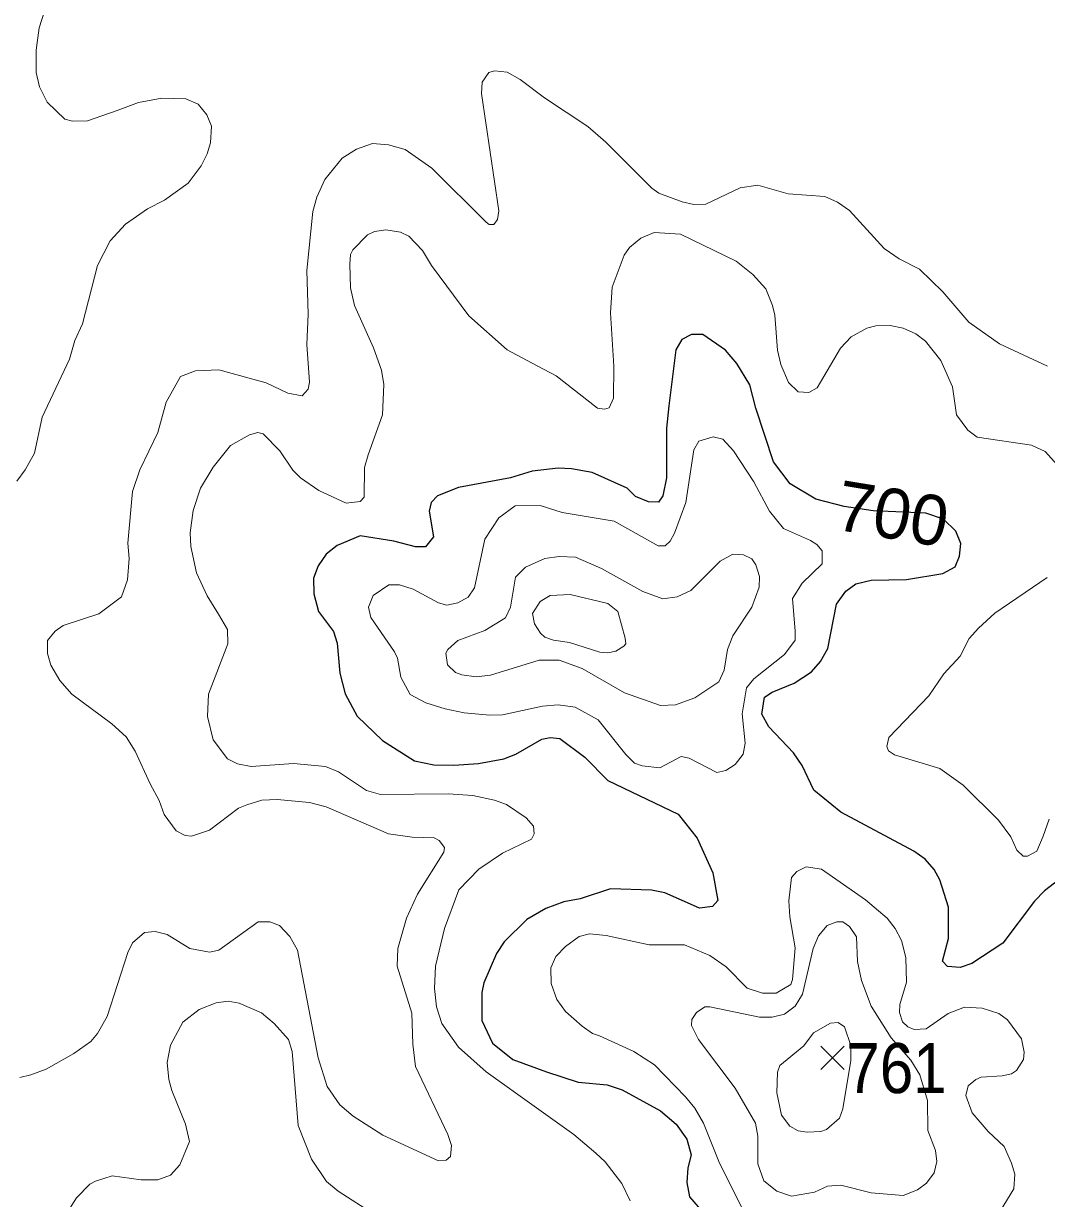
# Model space of a CAD drawing. Extents: x 294.2 to 320.3, y 7482.7 to 7510.7.
# Drawn here: x 310.764 to 312.401, y 7485.877 to 7487.757 of the extents above; entities that cross this region are included whole.
import ezdxf
from ezdxf.enums import TextEntityAlignment as Align

# ---------------------------------------------------------------- set-up
doc = ezdxf.new("R2010")
doc.units = 0
doc.header["$LTSCALE"] = 0.032
for name, color, linetype, lineweight in [('1', 7, 'Continuous', 25), ('2', 7, 'Continuous', 13), ('21', 7, 'Continuous', 25)]:
    doc.layers.add(name, color=color, linetype=linetype, lineweight=lineweight)
doc.layers.add('61', color=7, linetype='Continuous')

msp = doc.modelspace()

# ---------------------------------------------------------------- linework, layer by layer
at = {"layer": '1'}
for points in [[(312.4273, 7486.3919), (312.3974, 7486.3693), (312.3818, 7486.3527), (312.3308, 7486.2855), (312.2815, 7486.2528), (312.2626, 7486.2463), (312.2426, 7486.2479), (312.2343, 7486.2565), (312.2438, 7486.2931), (312.2438, 7486.3431), (312.2299, 7486.3867), (312.221, 7486.4033), (312.2066, 7486.42), (312.1883, 7486.4329), (312.0718, 7486.4953), (312.0285, 7486.5302), (312.0097, 7486.57), (311.9958, 7486.5899), (311.9564, 7486.6319), (311.9453, 7486.6518), (311.9498, 7486.6792), (311.962, 7486.6873), (311.9969, 7486.7013), (312.0247, 7486.7196), (312.0391, 7486.7363), (312.0507, 7486.7572), (312.0647, 7486.8282), (312.0797, 7486.8486), (312.0958, 7486.8605), (312.1202, 7486.8664), (312.1768, 7486.8674), (312.235, 7486.8771), (312.2544, 7486.8878), (312.2616, 7486.905), (312.2638, 7486.9249), (312.2555, 7486.9448), (312.2361, 7486.9642), (312.2078, 7486.9739), (312.1234, 7486.9776), (312.0769, 7486.9841), (312.0319, 7486.9959), (311.9908, 7487.0206), (311.9642, 7487.0556), (311.9358, 7487.1417), (311.926, 7487.1789), (311.9053, 7487.2132), (311.887, 7487.2347), (311.8509, 7487.2595), (311.8326, 7487.2595), (311.8171, 7487.2514), (311.8077, 7487.2353), (311.7965, 7487.1454), (311.7926, 7487.1099), (311.7926, 7487.0304), (311.787, 7487.0013), (311.7798, 7486.9911), (311.7637, 7486.9917), (311.7432, 7487.0003), (311.7299, 7487.0137), (311.6739, 7487.0385), (311.6407, 7487.0448), (311.6196, 7487.0455), (311.5775, 7487.041), (311.543, 7487.0302), (311.46, 7487.0148), (311.4262, 7487.0014), (311.4159, 7486.9905), (311.4128, 7486.9771), (311.4198, 7486.9357), (311.407, 7486.9197), (311.391, 7486.9197), (311.3563, 7486.9289), (311.3025, 7486.9375), (311.2658, 7486.9219), (311.2481, 7486.9079), (311.2353, 7486.8896), (311.2276, 7486.8697), (311.2282, 7486.8444), (311.236, 7486.8164), (311.2598, 7486.7841), (311.2659, 7486.7658), (311.2697, 7486.7173), (311.2783, 7486.6845), (311.2977, 7486.6489), (311.3382, 7486.6097), (311.3892, 7486.5774), (311.4203, 7486.571), (311.4525, 7486.5705), (311.4919, 7486.5732), (311.5324, 7486.5802)], [(311.5324, 7486.5802), (311.5518, 7486.5877), (311.5934, 7486.6119), (311.6067, 7486.6146), (311.6222, 7486.613), (311.6622, 7486.5829), (311.6988, 7486.5458)], [(311.6988, 7486.5458), (311.8114, 7486.492), (311.8418, 7486.4536), (311.8667, 7486.3982), (311.8746, 7486.3536), (311.8662, 7486.3439), (311.8457, 7486.3412), (311.7903, 7486.3659), (311.7687, 7486.3702), (311.7032, 7486.3724), (311.6547, 7486.3565), (311.6286, 7486.3514), (311.5998, 7486.3407), (311.5693, 7486.3235), (311.5327, 7486.2875), (311.5205, 7486.2687), (311.5002, 7486.2218), (311.497, 7486.2065), (311.497, 7486.1618), (311.5142, 7486.1254), (311.5468, 7486.0992), (311.6005, 7486.0794), (311.6516, 7486.0628), (311.6975, 7486.0584), (311.7218, 7486.0507), (311.7831, 7486.0169), (311.808, 7485.9958), (311.8252, 7485.9715), (311.8324, 7485.9467), (311.8268, 7485.9257), (311.8252, 7485.9021), (311.8296, 7485.8795), (311.8534, 7485.8515)]]:
    msp.add_lwpolyline(points, dxfattribs=at)
at = {"layer": '2'}
for points in [[(310.8075, 7487.8091), (310.789, 7487.7504), (310.7839, 7487.7146), (310.7839, 7487.6789), (310.7896, 7487.6559), (310.8017, 7487.6316), (310.8298, 7487.6041), (310.842, 7487.6009), (310.8662, 7487.6016), (310.9135, 7487.6182), (310.948, 7487.631), (310.985, 7487.6379), (311.0233, 7487.6367), (311.043, 7487.6284), (311.0571, 7487.6112), (311.0648, 7487.5933), (311.0628, 7487.5665), (311.0577, 7487.5486), (311.0482, 7487.5294), (311.0271, 7487.502), (310.9894, 7487.4745), (310.962, 7487.4605)], [(310.9278, 7486.6157), (310.9052, 7486.6362), (310.8413, 7486.6841), (310.8221, 7486.7058), (310.8075, 7486.7301), (310.8023, 7486.7492), (310.8023, 7486.7696), (310.8145, 7486.785), (310.8272, 7486.7939), (310.8841, 7486.8124), (310.9205, 7486.8399), (310.93, 7486.8667), (310.9326, 7486.9012), (310.9307, 7486.9254), (310.9384, 7487.0084), (310.9499, 7487.0429), (310.9786, 7487.1029), (310.992, 7487.1515), (311.015, 7487.1923), (311.0392, 7487.2012), (311.0763, 7487.2032), (311.1523, 7487.1821), (311.1867, 7487.1655), (311.2097, 7487.1616), (311.2193, 7487.1719), (311.2212, 7487.1834), (311.2173, 7487.2434), (311.2193, 7487.2919), (311.2173, 7487.3622), (311.227, 7487.4567), (311.2333, 7487.4796), (311.2461, 7487.5077), (311.2735, 7487.5416), (311.2966, 7487.5562), (311.3221, 7487.5652), (311.3476, 7487.5633), (311.3745, 7487.5556), (311.4172, 7487.5256), (311.504, 7487.4394), (311.5091, 7487.4356), (311.5162, 7487.4356), (311.5225, 7487.4439), (311.5245, 7487.4573), (311.4964, 7487.6456), (311.4977, 7487.6635), (311.5085, 7487.6788), (311.5175, 7487.6814), (311.5379, 7487.6795), (311.5583, 7487.668), (311.5973, 7487.6386), (311.6669, 7487.5926), (311.6956, 7487.5677), (311.769, 7487.4936), (311.7805, 7487.486), (311.8176, 7487.4719), (311.8367, 7487.4675), (311.8559, 7487.4681), (311.9108, 7487.4943), (311.9389, 7487.4988), (311.9874, 7487.4847), (312.0461, 7487.4803), (312.0666, 7487.4713), (312.0857, 7487.4579), (312.1412, 7487.3972), (312.1649, 7487.3807), (312.1974, 7487.3641), (312.2351, 7487.3277), (312.2766, 7487.2791), (312.3258, 7487.2446), (312.4024, 7487.2089)], [(310.962, 7487.4605), (310.9268, 7487.4362), (310.9026, 7487.4094), (310.8822, 7487.3698), (310.8579, 7487.2766), (310.8458, 7487.2498), (310.8375, 7487.2204)], [(311.4331, 7486.1567), (311.4249, 7486.1835), (311.4217, 7486.2129), (311.4229, 7486.2487), (311.4376, 7486.3087), (311.4606, 7486.3706), (311.4925, 7486.4038), (311.5302, 7486.4293), (311.5768, 7486.4517), (311.5807, 7486.4606), (311.58, 7486.4727), (311.5679, 7486.4861), (311.5366, 7486.5072), (311.5175, 7486.5142), (311.483, 7486.5219), (311.4434, 7486.5244), (311.3349, 7486.5232), (311.3125, 7486.5296), (311.2678, 7486.5596), (311.2468, 7486.5679), (311.1957, 7486.573), (311.128, 7486.5679), (311.1062, 7486.5724), (311.0903, 7486.5806), (311.0673, 7486.6106), (311.0584, 7486.6483), (311.0597, 7486.6841), (311.0909, 7486.7646), (311.0903, 7486.7875), (311.0756, 7486.8118), (311.0577, 7486.8412), (311.0405, 7486.8782), (311.0316, 7486.9203), (311.0303, 7486.942), (311.0354, 7486.9778), (311.0469, 7487.0136), (311.0673, 7487.0474), (311.0948, 7487.0819), (311.1254, 7487.0991), (311.1388, 7487.1029), (311.1471, 7487.1004), (311.1739, 7487.0736), (311.195, 7487.0423), (311.2072, 7487.0301), (311.2365, 7487.0097), (311.2799, 7486.9899), (311.3023, 7486.9925), (311.3087, 7486.9995), (311.3093, 7487.0468), (311.3151, 7487.0672), (311.3381, 7487.131), (311.3406, 7487.1796), (311.3368, 7487.2025), (311.324, 7487.2383), (311.2934, 7487.306), (311.287, 7487.3341), (311.2857, 7487.3724), (311.287, 7487.3877), (311.2908, 7487.3953), (311.3144, 7487.419), (311.3253, 7487.4247), (311.3438, 7487.4272), (311.3668, 7487.4234), (311.3802, 7487.4171), (311.4025, 7487.3941), (311.4166, 7487.3698), (311.4766, 7487.2894), (311.5379, 7487.2351), (311.5768, 7487.214), (311.6164, 7487.1936), (311.6822, 7487.1419), (311.6937, 7487.1399), (311.7007, 7487.1425), (311.7077, 7487.1579), (311.7084, 7487.2089), (311.7033, 7487.2945), (311.7058, 7487.3353), (311.725, 7487.3864), (311.7333, 7487.3986), (311.7518, 7487.4139), (311.7729, 7487.4228), (311.815, 7487.4203), (311.9044, 7487.3768), (311.9306, 7487.3558), (311.9516, 7487.3328), (311.9625, 7487.306), (311.9663, 7487.2907), (311.9701, 7487.2345), (311.9759, 7487.2115), (311.988, 7487.1827), (312.0033, 7487.168), (312.0206, 7487.1667), (312.034, 7487.1744), (312.071, 7487.2376), (312.0883, 7487.2561)], [(312.0883, 7487.2561), (312.1131, 7487.2696), (312.1279, 7487.2734), (312.1508, 7487.274), (312.1713, 7487.2696), (312.1917, 7487.2606), (312.207, 7487.2491)], [(312.207, 7487.2491), (312.2319, 7487.2179), (312.2504, 7487.1757), (312.2568, 7487.131), (312.2747, 7487.1067), (312.29, 7487.0952), (312.3769, 7487.0825), (312.3985, 7487.0723), (312.4286, 7487.0391)], [(310.8375, 7487.2204), (310.7934, 7487.1272), (310.7813, 7487.0697), (310.7666, 7487.0429), (310.7532, 7487.025)], [(312.4017, 7486.8705), (312.3181, 7486.8137), (312.2919, 7486.7894), (312.2769, 7486.7728), (312.2626, 7486.7449), (312.2367, 7486.7163), (312.2126, 7486.6812), (312.1483, 7486.6145), (312.1451, 7486.6004), (312.1482, 7486.5934), (312.1578, 7486.587), (312.23, 7486.5647), (312.2677, 7486.5385), (312.3238, 7486.4823), (312.3436, 7486.4555), (312.3532, 7486.4344), (312.3634, 7486.4248), (312.3705, 7486.4248), (312.3851, 7486.4325), (312.3954, 7486.4568), (312.4049, 7486.4836)], [(311.0225, 7486.4575), (311.0081, 7486.4653), (310.9886, 7486.4912), (310.9806, 7486.514), (310.9662, 7486.5402), (310.9427, 7486.5928), (310.9278, 7486.6157)], [(310.7577, 7486.0705), (310.7756, 7486.0744), (310.7998, 7486.0839), (310.8445, 7486.1088), (310.8713, 7486.128), (310.8822, 7486.1407), (310.8975, 7486.1682), (310.9307, 7486.2704), (310.9384, 7486.2857), (310.9575, 7486.3023), (310.9747, 7486.3042), (310.9939, 7486.2991), (311.0297, 7486.2767), (311.0616, 7486.271), (311.0763, 7486.2742), (311.1394, 7486.3195), (311.158, 7486.3195), (311.1733, 7486.3137), (311.1899, 7486.2959), (311.202, 7486.2742), (311.2352, 7486.1018), (311.2499, 7486.0558), (311.2697, 7486.0264), (311.2915, 7486.0086), (311.3387, 7485.9779), (311.4281, 7485.937), (311.4402, 7485.9383), (311.4472, 7485.9441), (311.4485, 7485.9613), (311.4428, 7485.9792), (311.391, 7486.0878), (311.3866, 7486.1235), (311.3853, 7486.1733), (311.3616, 7486.2487), (311.3629, 7486.2768), (311.3764, 7486.3253), (311.3942, 7486.3636), (311.4364, 7486.4313), (311.4377, 7486.4383), (311.4287, 7486.4498), (311.421, 7486.4542), (311.3859, 7486.4549), (311.3476, 7486.4606), (311.248, 7486.5034), (311.2212, 7486.5104), (311.1695, 7486.5151), (311.1453, 7486.5145), (311.1212, 7486.5067), (311.108, 7486.5012), (311.0615, 7486.4664), (311.0328, 7486.4569), (311.0225, 7486.4575)], [(311.914, 7485.8605), (311.8763, 7485.9358), (311.852, 7485.9971), (311.838, 7486.0214), (311.8233, 7486.0392), (311.7735, 7486.0909), (311.7403, 7486.112), (311.6854, 7486.1369), (311.6745, 7486.1408), (311.6579, 7486.1528), (311.6311, 7486.1758), (311.617, 7486.195), (311.6081, 7486.2206), (311.6075, 7486.2461), (311.6158, 7486.264), (311.6311, 7486.2799), (311.6528, 7486.2959), (311.6694, 7486.3004), (311.6962, 7486.2978), (311.7652, 7486.2825), (311.8214, 7486.2825), (311.8623, 7486.2659), (311.8884, 7486.2473), (311.9216, 7486.2135), (311.9465, 7486.2052), (311.9682, 7486.2052), (311.9919, 7486.2193), (311.9944, 7486.227), (311.9988, 7486.278), (311.9899, 7486.3278), (311.9886, 7486.3534), (311.9925, 7486.3904), (312.0014, 7486.3999), (312.0161, 7486.4076), (312.041, 7486.4038), (312.1112, 7486.3546), (312.1457, 7486.3252), (312.1585, 7486.3087), (312.1687, 7486.2895), (312.1757, 7486.2627), (312.177, 7486.2231), (312.1661, 7486.1874), (312.1655, 7486.1746), (312.1706, 7486.1593), (312.1789, 7486.1516), (312.1892, 7486.1471), (312.2083, 7486.1484), (312.2434, 7486.1727), (312.2696, 7486.1829), (312.2977, 7486.1816), (312.3245, 7486.1727), (312.3385, 7486.1625), (312.3609, 7486.1324), (312.3653, 7486.1108), (312.3641, 7486.0992), (312.3526, 7486.0814), (312.3449, 7486.0762), (312.3296, 7486.0731), (312.2964, 7486.0711), (312.2875, 7486.0673), (312.2753, 7486.0571), (312.2715, 7486.0418), (312.2817, 7486.0137), (312.3073, 7485.9837), (312.3328, 7485.9601), (312.3449, 7485.9333), (312.35, 7485.9154), (312.3487, 7485.8924), (312.3264, 7485.8566)], [(310.8132, 7485.8222), (310.8483, 7485.8777), (310.8701, 7485.8994), (310.879, 7485.9045), (310.9058, 7485.9128), (310.9518, 7485.9064), (310.9786, 7485.9064), (310.999, 7485.9141), (311.0137, 7485.9307), (311.0296, 7485.9677), (311.0232, 7485.9958), (311.0009, 7486.0495), (310.9964, 7486.0673), (310.9939, 7486.0942), (310.999, 7486.1222), (311.0188, 7486.1592), (311.045, 7486.1791), (311.0718, 7486.1899), (311.091, 7486.1924), (311.1088, 7486.1893), (311.1446, 7486.174), (311.165, 7486.1567), (311.188, 7486.1312), (311.1937, 7486.112), (311.2033, 7485.9933), (311.2244, 7485.9396), (311.2487, 7485.9038), (311.2672, 7485.8885), (311.3834, 7485.8138)], [(311.6943, 7485.9352), (311.6796, 7485.9492), (311.6445, 7485.9792), (311.5845, 7486.022), (311.504, 7486.0795), (311.46, 7486.119), (311.4331, 7486.1567)], [(311.7345, 7485.8732), (311.7211, 7485.9007), (311.6943, 7485.9352)]]:
    msp.add_lwpolyline(points, dxfattribs=at)
for points in [[(311.7537, 7486.5691), (311.7416, 7486.5736), (311.7275, 7486.5871), (311.6834, 7486.6426), (311.6464, 7486.663), (311.6196, 7486.6669), (311.5941, 7486.6649), (311.5302, 7486.6509), (311.5098, 7486.6503), (311.4689, 7486.6541), (311.4383, 7486.6605), (311.4077, 7486.67), (311.3827, 7486.6834), (311.3674, 7486.7109), (311.3623, 7486.7416), (311.3572, 7486.7518), (311.3195, 7486.8067), (311.3157, 7486.8232), (311.3234, 7486.8418), (311.3482, 7486.859), (311.3655, 7486.859), (311.3872, 7486.852), (311.4281, 7486.8303), (311.4414, 7486.8265), (311.4587, 7486.8303), (311.4753, 7486.8392), (311.4855, 7486.8539), (311.5021, 7486.9318), (311.5245, 7486.9663), (311.5507, 7486.9854), (311.5903, 7486.9861), (311.626, 7486.9746), (311.709, 7486.9606), (311.7792, 7486.9216), (311.7907, 7486.9216), (311.7984, 7486.9286), (311.8054, 7486.9414), (311.8239, 7486.9906), (311.8367, 7487.0749), (311.8443, 7487.0889), (311.8674, 7487.0959), (311.8827, 7487.0921), (311.8999, 7487.0735), (311.9325, 7487.0238), (311.9574, 7486.9771), (311.9797, 7486.9491), (312.0231, 7486.9299), (312.0334, 7486.9235), (312.0416, 7486.9133), (312.0417, 7486.8928), (312.0097, 7486.8616), (311.9944, 7486.8373), (311.9988, 7486.785), (311.9988, 7486.7703), (311.9816, 7486.7473), (311.9325, 7486.7083), (311.9209, 7486.6943), (311.914, 7486.6522), (311.9184, 7486.6056), (311.9152, 7486.5877), (311.9025, 7486.5711), (311.8878, 7486.5615), (311.8731, 7486.5583), (311.829, 7486.5813), (311.8163, 7486.5839), (311.7818, 7486.566)], [(311.8073, 7486.6668), (311.7831, 7486.6656), (311.7256, 7486.686), (311.6579, 7486.7249), (311.6209, 7486.7384), (311.589, 7486.7384), (311.5111, 7486.7141), (311.4881, 7486.7116), (311.4651, 7486.7147), (311.4549, 7486.7186), (311.4421, 7486.7307), (311.4395, 7486.7498), (311.4428, 7486.7556), (311.4587, 7486.7697), (311.5021, 7486.7856), (311.5353, 7486.806), (311.543, 7486.8233), (311.5513, 7486.8712), (311.5673, 7486.8871), (311.5979, 7486.9011), (311.6209, 7486.9044), (311.647, 7486.9031), (311.6886, 7486.8852), (311.755, 7486.8482), (311.7869, 7486.8367), (311.8099, 7486.8398), (311.8316, 7486.8501), (311.8788, 7486.8967), (311.8986, 7486.9082), (311.9159, 7486.9069), (311.9293, 7486.9005), (311.9357, 7486.8909), (311.9414, 7486.8724), (311.9408, 7486.8552), (311.9293, 7486.8233), (311.8986, 7486.7773), (311.8903, 7486.7556), (311.8852, 7486.7224), (311.8763, 7486.7039), (311.838, 7486.6783)], [(311.7246, 7486.7607), (311.7116, 7486.753), (311.6988, 7486.7499), (311.686, 7486.7511), (311.6375, 7486.7665), (311.612, 7486.7703), (311.5979, 7486.7754), (311.5909, 7486.7818), (311.5813, 7486.7965), (311.5781, 7486.8131), (311.5903, 7486.8322), (311.6068, 7486.8418), (311.6388, 7486.8437), (311.6988, 7486.829), (311.7147, 7486.8162), (311.7268, 7486.7735), (311.7275, 7486.7646)], [(311.9925, 7485.8802), (311.9695, 7485.8885), (311.9484, 7485.9051), (311.9388, 7485.932), (311.9388, 7485.9767), (311.935, 7485.9971), (311.9025, 7486.0533), (311.8437, 7486.1312), (311.8328, 7486.1535), (311.8335, 7486.1631), (311.8405, 7486.1746), (311.8539, 7486.1835), (311.8623, 7486.1835), (311.9414, 7486.1669), (311.9619, 7486.1669), (311.9816, 7486.172), (311.9988, 7486.1848), (312.0103, 7486.204), (312.0276, 7486.2768), (312.0359, 7486.2972), (312.0499, 7486.3137), (312.0653, 7486.3195), (312.0748, 7486.3195), (312.0857, 7486.3118), (312.0966, 7486.2953), (312.0985, 7486.2563), (312.1048, 7486.2257), (312.1201, 7486.1848), (312.1521, 7486.1337), (312.1839, 7486.0983), (312.1983, 7486.0747), (312.2105, 7486.0338), (312.2108, 7485.9856), (312.223, 7485.9537), (312.2255, 7485.9358), (312.221, 7485.9179), (312.2089, 7485.9013), (312.1943, 7485.8905), (312.1713, 7485.8815), (312.1202, 7485.886), (312.0717, 7485.8981), (312.0506, 7485.8962), (312.0295, 7485.8866)], [(312.018, 7485.983), (312.0033, 7485.9849), (311.9899, 7485.9926), (311.9765, 7486.0099), (311.9695, 7486.0456), (311.9701, 7486.0788), (311.974, 7486.0897), (312.0123, 7486.1209), (312.0282, 7486.142), (312.0551, 7486.1574), (312.0672, 7486.1586), (312.0774, 7486.1516), (312.0879, 7486.1214), (312.0878, 7486.0978), (312.0749, 7486.0201), (312.0697, 7486.0054), (312.0487, 7485.9869), (312.0397, 7485.9837)]]:
    msp.add_lwpolyline(points, close=True, dxfattribs=at)
at = {"layer": '21'}
for p, q in [((312.0397, 7486.1207), (312.0772, 7486.0832)), ((312.0772, 7486.1207), (312.0397, 7486.0832))]:
    msp.add_line(p, q, dxfattribs=at)

# ---------------------------------------------------------------- texts
at = {"layer": '61'}
msp.add_text('700', height=0.08, rotation=350.68, dxfattribs=at).set_placement((312.148, 7486.9334), align=Align.CENTER)
at = {"layer": '61', "width": 0.9}
msp.add_text('761', height=0.08, dxfattribs=at).set_placement((312.1608, 7486.0454), align=Align.CENTER)

doc.saveas('drawing.dxf')
